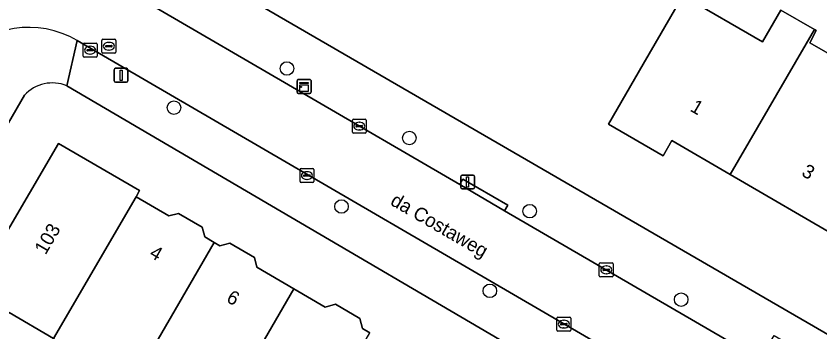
# Model space of a CAD drawing. Extents: x 160349 to 161355, y 381727 to 382854.
# Drawn here: x 160778.7 to 160836.8, y 382146.7 to 382169.5 of the extents above; entities that cross this region are included whole.
import ezdxf

# ---------------------------------------------------------------- set-up
doc = ezdxf.new("R2010")
doc.units = 0
for name, color, linetype in [('IMGEO_Boom', 7, 'Continuous'), ('IMGEO_Erf', 7, 'Continuous'), ('IMGEO_Kast', 7, 'Continuous'), ('IMGEO_Kolk', 7, 'Continuous'), ('IMGEO_Lichtmast', 7, 'Continuous'), ('IMGEO_Openbare_ruimte_label', 7, 'Continuous'), ('IMGEO_Pand', 7, 'Continuous'), ('IMGEO_Pand_nummerreeks', 7, 'Continuous'), ('IMGEO_Rijbaan_lokaal_open', 7, 'Continuous'), ('IMGEO_Rioolput', 7, 'Continuous'), ('IMGEO_Voetpad_open', 7, 'Continuous')]:
    doc.layers.add(name, color=color, linetype=linetype)

msp = doc.modelspace()

# ---------------------------------------------------------------- linework, layer by layer
at = {"layer": 'IMGEO_Boom'}
for centre in [(160798.281, 382165.757), (160790.113, 382162.927), (160807.128, 382160.733), (160802.225, 382155.782), (160815.824, 382155.442), (160812.946, 382149.681), (160826.767, 382149.052)]:
    msp.add_circle(centre, 0.489, dxfattribs=at)
at = {"layer": 'IMGEO_Erf'}
for points in [[(160933.344, 382182.327), (160924.218, 382191.389), (160906.426, 382206.128), (160902.418, 382205.455), (160886.177, 382214.66), (160875.171, 382221.124), (160873.887, 382226.28), (160832.686, 382250), (160830.042, 382251.522), (160829.161, 382250), (160786.376, 382176.128), (160847.679, 382140.543), (160850.05, 382144.635)], [(160838.428, 382153.381), (160830.31, 382158.093), (160826.094, 382160.541), (160825.46, 382159.448), (160821.506, 382161.743), (160824.016, 382166.068), (160826.893, 382171.024), (160832.643, 382167.685), (160833.976, 382169.981), (160836.411, 382168.571), (160836.52, 382168.508), (160836.056, 382167.616), (160841.554, 382164.461)], [(160829.138, 382137.075), (160782.38, 382164.503)], [(160779.322, 382163.825), (160766.279, 382141.32)], [(160769.524, 382139.361), (160781.775, 382160.346), (160787.631, 382156.928), (160787.375, 382156.487), (160789.756, 382155.098), (160790.451, 382155.28), (160792.156, 382154.285), (160792.339, 382153.59), (160793.027, 382153.189), (160793.442, 382152.947), (160794.153, 382153.133), (160795.929, 382152.096), (160796.114, 382151.393), (160798.789, 382149.831), (160801.048, 382148.512), (160801.799, 382148.71), (160803.546, 382147.69), (160803.738, 382146.956), (160804.263, 382146.65)], [(160781.418, 382146.228), (160778.202, 382148.107)]]:
    msp.add_lwpolyline(points, dxfattribs=at)
msp.add_arc((160781.331, 382161.997), 2.717, 67.29614, 137.70592, dxfattribs=at)
at = {"layer": 'IMGEO_Kast'}
for p, q in [((160799.02, 382164.034), (160799.02, 382164.875)), ((160799.02, 382164.875), (160799.02, 382164.034)), ((160799.095, 382164.959), (160799.936, 382164.959)), ((160799.936, 382164.959), (160799.095, 382164.959)), ((160800.02, 382164.884), (160800.02, 382164.043)), ((160800.02, 382164.043), (160800.02, 382164.884)), ((160799.945, 382163.959), (160799.104, 382163.959)), ((160799.104, 382163.959), (160799.945, 382163.959))]:
    msp.add_line(p, q, dxfattribs=at)
for points in [[(160799.215, 382164.749), (160799.815, 382164.749), (160799.815, 382164.664), (160799.215, 382164.664), (160799.215, 382164.749)], [(160799.215, 382164.574), (160799.815, 382164.574), (160799.815, 382164.085), (160799.215, 382164.085), (160799.215, 382164.574)]]:
    msp.add_lwpolyline(points, dxfattribs=at)
msp.add_circle((160799.299, 382164.423), 0.0377, dxfattribs=at)
for centre, start, end in [((160799.098, 382164.881), 92.4484, 184.28452), ((160799.098, 382164.881), 92.4484, 184.28452), ((160799.942, 382164.881), 2.4484, 94.28452), ((160799.942, 382164.881), 2.4484, 94.28452), ((160799.942, 382164.037), 272.4484, 4.28452), ((160799.942, 382164.037), 272.4484, 4.28452), ((160799.098, 382164.037), 182.4484, 274.28452), ((160799.098, 382164.037), 182.4484, 274.28452)]:
    msp.add_arc(centre, 0.0779, start, end, dxfattribs=at)
at = {"layer": 'IMGEO_Kolk'}
for p, q in [((160783.636, 382167.582), (160784.488, 382167.582)), ((160783.561, 382166.656), (160783.561, 382167.508)), ((160783.82, 382167.076), (160783.82, 382167.088)), ((160784.258, 382167.039), (160783.86, 382167.039)), ((160783.863, 382167.125), (160784.261, 382167.125)), ((160784.049, 382167.362), (160784.074, 382167.362)), ((160784.304, 382167.088), (160784.304, 382167.076)), ((160784.562, 382167.508), (160784.562, 382166.656)), ((160784.488, 382166.582), (160783.636, 382166.582)), ((160784.072, 382166.802), (160784.047, 382166.802)), ((160803.008, 382161.166), (160803.008, 382162.018)), ((160803.083, 382162.092), (160803.935, 382162.092)), ((160803.496, 382161.872), (160803.521, 382161.872)), ((160804.009, 382162.018), (160804.009, 382161.166)), ((160803.267, 382161.586), (160803.267, 382161.598)), ((160803.705, 382161.549), (160803.307, 382161.549)), ((160803.31, 382161.635), (160803.708, 382161.635)), ((160803.519, 382161.312), (160803.494, 382161.312)), ((160803.751, 382161.598), (160803.751, 382161.586)), ((160803.935, 382161.092), (160803.083, 382161.092)), ((160799.225, 382157.593), (160799.225, 382158.445)), ((160799.3, 382158.519), (160800.152, 382158.519)), ((160799.713, 382158.299), (160799.738, 382158.299)), ((160800.226, 382158.445), (160800.226, 382157.593)), ((160799.484, 382158.013), (160799.484, 382158.025)), ((160799.922, 382157.976), (160799.524, 382157.976)), ((160799.527, 382158.062), (160799.925, 382158.062)), ((160799.736, 382157.739), (160799.711, 382157.739)), ((160799.968, 382158.025), (160799.968, 382158.013)), ((160800.152, 382157.519), (160799.3, 382157.519)), ((160820.853, 382150.778), (160820.853, 382151.63)), ((160820.928, 382151.704), (160821.78, 382151.704)), ((160821.341, 382151.484), (160821.366, 382151.484)), ((160821.854, 382151.63), (160821.854, 382150.778)), ((160821.78, 382150.704), (160820.928, 382150.704)), ((160821.112, 382151.198), (160821.112, 382151.21)), ((160821.55, 382151.161), (160821.152, 382151.161)), ((160821.155, 382151.247), (160821.553, 382151.247)), ((160821.364, 382150.924), (160821.339, 382150.924)), ((160821.596, 382151.21), (160821.596, 382151.198)), ((160817.864, 382147.778), (160818.716, 382147.778)), ((160817.789, 382146.852), (160817.789, 382147.704)), ((160818.048, 382147.272), (160818.048, 382147.284)), ((160818.486, 382147.235), (160818.088, 382147.235)), ((160818.091, 382147.321), (160818.489, 382147.321)), ((160818.277, 382147.558), (160818.302, 382147.558)), ((160818.532, 382147.284), (160818.532, 382147.272)), ((160818.79, 382147.704), (160818.79, 382146.852)), ((160818.716, 382146.778), (160817.864, 382146.778)), ((160818.3, 382146.998), (160818.275, 382146.998))]:
    msp.add_line(p, q, dxfattribs=at)
for points in [[(160783.636, 382167.582), (160784.488, 382167.582)], [(160783.561, 382166.656), (160783.561, 382167.508)], [(160784.562, 382167.508), (160784.562, 382166.656)], [(160784.488, 382166.582), (160783.636, 382166.582)], [(160803.008, 382161.166), (160803.008, 382162.018)], [(160803.083, 382162.092), (160803.935, 382162.092)], [(160804.009, 382162.018), (160804.009, 382161.166)], [(160803.935, 382161.092), (160803.083, 382161.092)], [(160799.225, 382157.593), (160799.225, 382158.445)], [(160799.3, 382158.519), (160800.152, 382158.519)], [(160800.226, 382158.445), (160800.226, 382157.593)], [(160800.152, 382157.519), (160799.3, 382157.519)], [(160820.853, 382150.778), (160820.853, 382151.63)], [(160820.928, 382151.704), (160821.78, 382151.704)], [(160821.854, 382151.63), (160821.854, 382150.778)], [(160821.78, 382150.704), (160820.928, 382150.704)], [(160817.864, 382147.778), (160818.716, 382147.778)], [(160817.789, 382146.852), (160817.789, 382147.704)], [(160818.79, 382147.704), (160818.79, 382146.852)], [(160818.716, 382146.778), (160817.864, 382146.778)]]:
    msp.add_lwpolyline(points, dxfattribs=at)
for centre, radius, start, end in [((160783.638, 382167.506), 0.0765, 91.55205, 178.44795), ((160783.638, 382167.506), 0.0765, 91.55205, 178.44795), ((160784.486, 382167.506), 0.0765, 1.55205, 88.44795), ((160784.486, 382167.506), 0.0765, 1.55205, 88.44795), ((160783.86, 382167.085), 0.0403, 85.87752, 175.75265), ((160783.857, 382167.075), 0.0366, 178.93798, 274.71019), ((160784.261, 382167.082), 0.043, 264.86636, 352.45326), ((160784.265, 382167.087), 0.0386, 1.73085, 96.63898), ((160783.638, 382166.658), 0.0765, 181.55205, 268.44795), ((160783.638, 382166.658), 0.0765, 181.55205, 268.44795), ((160784.486, 382166.658), 0.0765, 271.55205, 358.44795), ((160784.486, 382166.658), 0.0765, 271.55205, 358.44795), ((160803.085, 382162.016), 0.0765, 91.55205, 178.44795), ((160803.085, 382162.016), 0.0765, 91.55205, 178.44795), ((160803.933, 382162.016), 0.0765, 1.55205, 88.44795), ((160803.933, 382162.016), 0.0765, 1.55205, 88.44795), ((160803.085, 382161.168), 0.0765, 181.55205, 268.44795), ((160803.085, 382161.168), 0.0765, 181.55205, 268.44795), ((160803.307, 382161.595), 0.0403, 85.87752, 175.75265), ((160803.304, 382161.585), 0.0366, 178.93798, 274.71019), ((160803.708, 382161.592), 0.043, 264.86636, 352.45326), ((160803.712, 382161.597), 0.0386, 1.73085, 96.63898), ((160803.933, 382161.168), 0.0765, 271.55205, 358.44795), ((160803.933, 382161.168), 0.0765, 271.55205, 358.44795), ((160799.302, 382158.443), 0.0765, 91.55205, 178.44795), ((160799.302, 382158.443), 0.0765, 91.55205, 178.44795), ((160800.15, 382158.443), 0.0765, 1.55205, 88.44795), ((160800.15, 382158.443), 0.0765, 1.55205, 88.44795), ((160799.524, 382158.022), 0.0403, 85.87752, 175.75265), ((160799.521, 382158.012), 0.0366, 178.93798, 274.71019), ((160799.925, 382158.019), 0.043, 264.86636, 352.45326), ((160799.929, 382158.024), 0.0386, 1.73085, 96.63898), ((160799.302, 382157.595), 0.0765, 181.55205, 268.44795), ((160799.302, 382157.595), 0.0765, 181.55205, 268.44795), ((160800.15, 382157.595), 0.0765, 271.55205, 358.44795), ((160800.15, 382157.595), 0.0765, 271.55205, 358.44795), ((160820.93, 382151.628), 0.0765, 91.55205, 178.44795), ((160820.93, 382151.628), 0.0765, 91.55205, 178.44795), ((160821.778, 382151.628), 0.0765, 1.55205, 88.44795), ((160821.778, 382151.628), 0.0765, 1.55205, 88.44795), ((160820.93, 382150.78), 0.0765, 181.55205, 268.44795), ((160820.93, 382150.78), 0.0765, 181.55205, 268.44795), ((160821.152, 382151.207), 0.0403, 85.87752, 175.75265), ((160821.149, 382151.197), 0.0366, 178.93798, 274.71019), ((160821.553, 382151.204), 0.043, 264.86636, 352.45326), ((160821.557, 382151.209), 0.0386, 1.73085, 96.63898), ((160821.778, 382150.78), 0.0765, 271.55205, 358.44795), ((160821.778, 382150.78), 0.0765, 271.55205, 358.44795), ((160817.866, 382147.702), 0.0765, 91.55205, 178.44795), ((160817.866, 382147.702), 0.0765, 91.55205, 178.44795), ((160818.714, 382147.702), 0.0765, 1.55205, 88.44795), ((160818.714, 382147.702), 0.0765, 1.55205, 88.44795), ((160818.088, 382147.281), 0.0403, 85.87752, 175.75265), ((160818.085, 382147.271), 0.0366, 178.93798, 274.71019), ((160818.489, 382147.278), 0.043, 264.86636, 352.45326), ((160818.493, 382147.283), 0.0386, 1.73085, 96.63898), ((160817.866, 382146.854), 0.0765, 181.55205, 268.44795), ((160817.866, 382146.854), 0.0765, 181.55205, 268.44795), ((160818.714, 382146.854), 0.0765, 271.55205, 358.44795), ((160818.714, 382146.854), 0.0765, 271.55205, 358.44795)]:
    msp.add_arc(centre, radius, start, end, dxfattribs=at)
for centre, major_axis, ratio, start_param, end_param in [((160784.048, 382167.082), (-0.387, 0.002), 0.722429, 4.712389, 7.853982), ((160784.073, 382167.082), (-0.39, 0.002), 0.717154, 1.570796, 4.712389), ((160803.495, 382161.592), (-0.387, 0.002), 0.722429, 4.712389, 7.853982), ((160803.52, 382161.592), (-0.39, 0.002), 0.717154, 1.570796, 4.712389), ((160799.712, 382158.019), (-0.387, 0.002), 0.722429, 4.712389, 7.853982), ((160799.737, 382158.019), (-0.39, 0.002), 0.717154, 1.570796, 4.712389), ((160821.34, 382151.204), (-0.387, 0.002), 0.722429, 4.712389, 7.853982), ((160821.365, 382151.204), (-0.39, 0.002), 0.717154, 1.570796, 4.712389), ((160818.276, 382147.278), (-0.387, 0.002), 0.722429, 4.712389, 7.853982), ((160818.301, 382147.278), (-0.39, 0.002), 0.717154, 1.570796, 4.712389)]:
    msp.add_ellipse(centre, major_axis=major_axis, ratio=ratio, start_param=start_param, end_param=end_param, dxfattribs=at)
at = {"layer": 'IMGEO_Lichtmast'}
for p, q in [((160785.801, 382164.872), (160785.801, 382165.672)), ((160785.801, 382165.672), (160785.801, 382164.872)), ((160785.901, 382165.772), (160786.691, 382165.772)), ((160786.691, 382165.772), (160785.901, 382165.772)), ((160786.791, 382165.672), (160786.791, 382164.872)), ((160786.791, 382164.872), (160786.791, 382165.672)), ((160786.691, 382164.772), (160785.901, 382164.772)), ((160785.901, 382164.772), (160786.691, 382164.772)), ((160810.842, 382157.153), (160810.842, 382157.953)), ((160810.842, 382157.953), (160810.842, 382157.153)), ((160810.942, 382158.053), (160811.732, 382158.053)), ((160811.732, 382158.053), (160810.942, 382158.053)), ((160811.832, 382157.953), (160811.832, 382157.153)), ((160811.832, 382157.153), (160811.832, 382157.953)), ((160811.732, 382157.053), (160810.942, 382157.053)), ((160810.942, 382157.053), (160811.732, 382157.053))]:
    msp.add_line(p, q, dxfattribs=at)
for points in [[(160786.221, 382165.647), (160786.371, 382165.647), (160786.371, 382164.897), (160786.221, 382164.897), (160786.221, 382165.647)], [(160811.262, 382157.928), (160811.412, 382157.928), (160811.412, 382157.178), (160811.262, 382157.178), (160811.262, 382157.928)]]:
    msp.add_lwpolyline(points, dxfattribs=at)
for centre, start, end in [((160785.901, 382165.672), 90, 180), ((160785.901, 382165.672), 90, 180), ((160786.691, 382165.672), 0, 90), ((160786.691, 382165.672), 360, 90), ((160785.901, 382164.872), 180, 270), ((160785.901, 382164.872), 180, 270), ((160786.691, 382164.872), 270, 0), ((160786.691, 382164.872), 270, 0), ((160810.942, 382157.953), 90, 180), ((160810.942, 382157.953), 90, 180), ((160811.732, 382157.953), 0, 90), ((160811.732, 382157.953), 360, 90), ((160810.942, 382157.153), 180, 270), ((160810.942, 382157.153), 180, 270), ((160811.732, 382157.153), 270, 0), ((160811.732, 382157.153), 270, 0)]:
    msp.add_arc(centre, 0.1, start, end, dxfattribs=at)
at = {"layer": 'IMGEO_Pand'}
for points in [[(160836.411, 382168.571), (160833.976, 382169.981), (160832.643, 382167.685), (160826.893, 382171.024), (160824.016, 382166.068), (160821.506, 382161.743), (160825.46, 382159.448), (160826.094, 382160.541), (160830.31, 382158.093)], [(160838.428, 382153.381), (160844.765, 382164.296), (160842.285, 382165.735), (160841.554, 382164.461), (160836.056, 382167.616), (160836.52, 382168.508), (160836.411, 382168.571), (160830.31, 382158.093)], [(160787.375, 382156.487), (160787.631, 382156.928), (160781.775, 382160.346), (160769.524, 382139.361), (160773.842, 382136.84), (160775.336, 382135.968), (160776.998, 382138.813), (160777.545, 382139.749), (160774.396, 382141.588), (160778.202, 382148.107), (160781.418, 382146.228)], [(160793.027, 382153.189), (160792.339, 382153.59), (160792.156, 382154.285), (160790.451, 382155.28), (160789.756, 382155.098), (160787.375, 382156.487), (160781.418, 382146.228), (160787.062, 382142.93), (160788.701, 382145.736)], [(160798.789, 382149.831), (160796.114, 382151.393), (160795.929, 382152.096), (160794.153, 382153.133), (160793.442, 382152.947), (160793.027, 382153.189), (160788.701, 382145.736), (160791.554, 382144.07), (160791.745, 382143.959), (160790.848, 382142.423), (160792.612, 382141.393), (160793.411, 382140.927), (160793.567, 382140.836)], [(160804.263, 382146.65), (160803.738, 382146.956), (160803.546, 382147.69), (160801.799, 382148.71), (160801.048, 382148.512), (160798.789, 382149.831), (160793.567, 382140.836), (160790.987, 382136.391), (160793.739, 382134.785), (160795.74, 382138.212), (160798.459, 382136.625)]]:
    msp.add_lwpolyline(points, close=True, dxfattribs=at)
at = {"layer": 'IMGEO_Rijbaan_lokaal_open'}
msp.add_lwpolyline([(160783.128, 382167.779), (160828.147, 382141.575), (160830.614, 382145.814), (160814.009, 382155.479), (160810.768, 382157.365), (160788.073, 382170.575)], dxfattribs=at)
msp.add_arc((160779.63, 382161.806), 6.922, 59.64868, 138.01596, dxfattribs=at)
at = {"layer": 'IMGEO_Rioolput'}
for p, q in [((160784.913, 382166.94), (160784.913, 382167.792)), ((160784.988, 382167.866), (160785.84, 382167.866)), ((160785.401, 382167.646), (160785.426, 382167.646)), ((160785.914, 382167.792), (160785.914, 382166.94)), ((160785.172, 382167.36), (160785.172, 382167.372)), ((160785.61, 382167.323), (160785.212, 382167.323)), ((160785.215, 382167.409), (160785.613, 382167.409)), ((160785.424, 382167.086), (160785.399, 382167.086)), ((160785.656, 382167.372), (160785.656, 382167.36)), ((160785.84, 382166.866), (160784.988, 382166.866))]:
    msp.add_line(p, q, dxfattribs=at)
for points in [[(160784.913, 382166.94), (160784.913, 382167.792)], [(160784.988, 382167.866), (160785.84, 382167.866)], [(160785.914, 382167.792), (160785.914, 382166.94)], [(160785.84, 382166.866), (160784.988, 382166.866)]]:
    msp.add_lwpolyline(points, dxfattribs=at)
for centre, radius, start, end in [((160784.99, 382167.79), 0.0765, 91.55205, 178.44795), ((160784.99, 382167.79), 0.0765, 91.55205, 178.44795), ((160785.838, 382167.79), 0.0765, 1.55205, 88.44795), ((160785.838, 382167.79), 0.0765, 1.55205, 88.44795), ((160785.212, 382167.369), 0.0403, 85.87752, 175.75265), ((160785.209, 382167.359), 0.0366, 178.93798, 274.71019), ((160785.613, 382167.366), 0.043, 264.86636, 352.45326), ((160785.617, 382167.371), 0.0386, 1.73085, 96.63898), ((160784.99, 382166.942), 0.0765, 181.55205, 268.44795), ((160784.99, 382166.942), 0.0765, 181.55205, 268.44795), ((160785.838, 382166.942), 0.0765, 271.55205, 358.44795), ((160785.838, 382166.942), 0.0765, 271.55205, 358.44795)]:
    msp.add_arc(centre, radius, start, end, dxfattribs=at)
for centre, major_axis, ratio, start_param, end_param in [((160785.4, 382167.366), (-0.387, 0.002), 0.722429, 4.712389, 7.853982), ((160785.425, 382167.366), (-0.39, 0.002), 0.717154, 1.570796, 4.712389)]:
    msp.add_ellipse(centre, major_axis=major_axis, ratio=ratio, start_param=start_param, end_param=end_param, dxfattribs=at)
at = {"layer": 'IMGEO_Voetpad_open'}
for points in [[(160786.376, 382176.128), (160785.65, 382171.897), (160788.073, 382170.575), (160810.768, 382157.365), (160810.994, 382157.755), (160814.235, 382155.868), (160814.009, 382155.479), (160830.614, 382145.814), (160832.472, 382144.733), (160833.478, 382146.461), (160836.59, 382144.65), (160835.584, 382142.922), (160844.183, 382137.917), (160847.679, 382140.543)], [(160783.128, 382167.779), (160782.38, 382164.503), (160829.138, 382137.075), (160833.374, 382138.55), (160830.527, 382140.197), (160828.147, 382141.575)], [(160814.009, 382155.479), (160814.235, 382155.868), (160810.994, 382157.755), (160810.768, 382157.365)]]:
    msp.add_lwpolyline(points, close=True, dxfattribs=at)
for points in [[(160782.38, 382164.503), (160783.128, 382167.779)], [(160705.658, 382002.985), (160707.027, 382005.872), (160723.769, 382047.981), (160723.909, 382047.851), (160734.483, 382073.75), (160746.148, 382100.741), (160750.887, 382111.2), (160755.847, 382121.079), (160757.838, 382125.044), (160765.277, 382139.388), (160766.166, 382141.102), (160766.279, 382141.32), (160779.322, 382163.825)]]:
    msp.add_lwpolyline(points, dxfattribs=at)
for centre, radius, start, end in [((160779.63, 382161.806), 6.922, 59.64868, 138.01596), ((160781.331, 382161.997), 2.717, 67.29614, 137.70592)]:
    msp.add_arc(centre, radius, start, end, dxfattribs=at)

# ---------------------------------------------------------------- texts
at = {"layer": 'IMGEO_Openbare_ruimte_label'}
msp.add_text('da Costaweg', height=1, rotation=329.99927, dxfattribs=at).set_placement((160805.682, 382155.945))
at = {"layer": 'IMGEO_Pand_nummerreeks'}
for s, rotation, p in [('1', 329.86242, (160827.351, 382162.725)), ('3', 329.86503, (160835.396, 382158.054)), ('103', 59.72512, (160780.84, 382152.238)), ('4', 329.85076, (160788.271, 382152.174)), ('6', 329.85096, (160793.835, 382148.942))]:
    msp.add_text(s, height=1, rotation=rotation, dxfattribs=at).set_placement(p)

doc.saveas('drawing.dxf')
